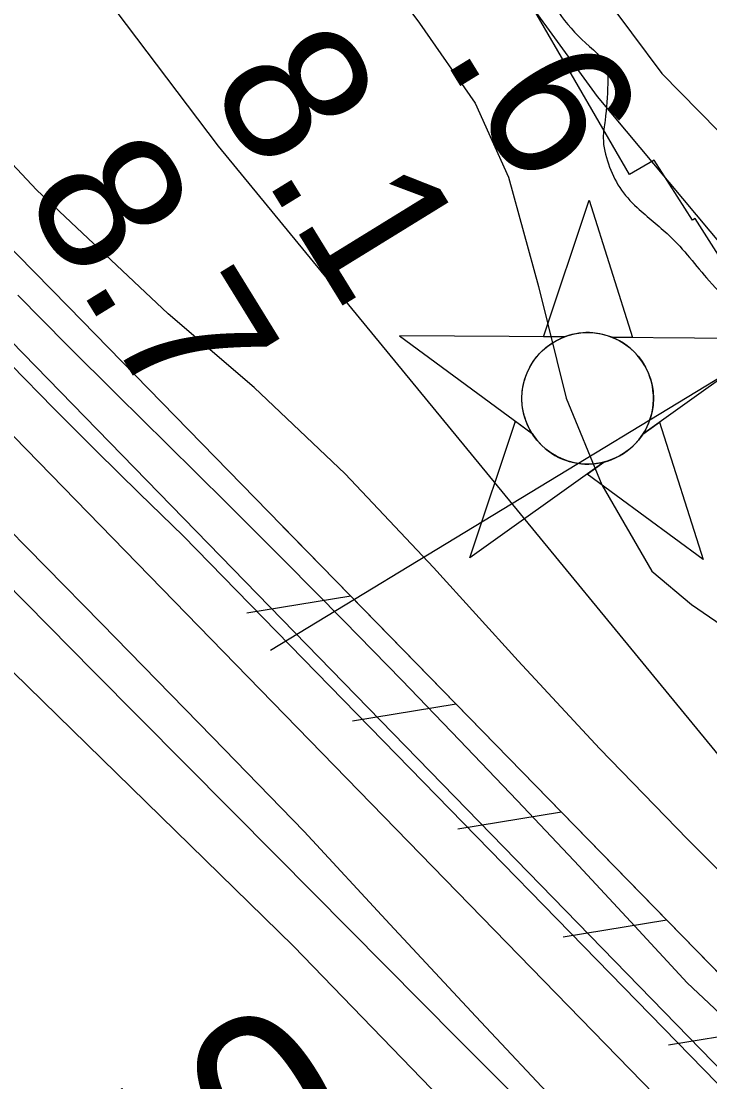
# Model space of a CAD drawing. Extents: x 3694830 to 3732949, y 415201 to 440970.
# Drawn here: x 3710071.4 to 3710391.1, y 437148.5 to 437641.3 of the extents above; entities that cross this region are included whole.
import ezdxf

# ---------------------------------------------------------------- set-up
doc = ezdxf.new("R2010")
doc.units = 0
for name, color, linetype in [('V-CHAN-NAID', 7, 'Continuous'), ('V-FLOD-BASE', 7, 'Continuous'), ('V-LEVE-TOET', 7, 'Continuous'), ('V-RAIL-TRAK', 7, 'Continuous'), ('V-RIVR-EDGE', 7, 'Continuous'), ('V-RIVR-RANG', 7, 'Continuous'), ('V-RIVR-RANG-IDEN', 7, 'Continuous'), ('V-RRAP-FSHR', 7, 'Continuous'), ('V-RRAP-RVMT', 7, 'Continuous'), ('V-SITE-VEGE', 7, 'Continuous'), ('V-SURV-LINE', 7, 'Continuous'), ('V-TOPO-DPTH', 7, 'Continuous'), ('V-TOPO-MINR', 7, 'Continuous'), ('V-TOPO-SHOR', 7, 'Continuous'), ('V-TOPO-WATR', 7, 'Continuous')]:
    doc.layers.add(name, color=color, linetype=linetype)

msp = doc.modelspace()

# ---------------------------------------------------------------- linework, layer by layer
at = {"layer": 'V-CHAN-NAID'}
for points in [[(3710323.57, 437494.57), (3710313.99, 437494.63), (3710335.11, 437558.12), (3710355.34, 437494.34), (3710345.75, 437494.41), (3710344.17, 437494.99), (3710342.08, 437495.61), (3710340.04, 437496.06), (3710338, 437496.37), (3710336.83, 437496.48), (3710335.3, 437496.56), (3710333.58, 437496.56), (3710332.21, 437496.49), (3710330.3, 437496.29), (3710328.94, 437496.07), (3710327.15, 437495.68), (3710325.62, 437495.27), (3710324.59, 437494.93)], [(3710323.57, 437494.57), (3710247.08, 437495.11), (3710308.65, 437449.71), (3710307.53, 437451.62), (3710306.72, 437453.25), (3710305.9, 437455.21), (3710305.2, 437457.27), (3710304.84, 437458.59), (3710304.48, 437460.22), (3710304.23, 437461.66), (3710304.04, 437463.26), (3710303.94, 437465), (3710303.92, 437466.58), (3710304.03, 437468.65), (3710304.21, 437470.27), (3710304.61, 437472.47), (3710305.09, 437474.4), (3710305.69, 437476.28), (3710306.35, 437477.96), (3710307.07, 437479.55), (3710307.89, 437481.08), (3710308.95, 437482.82), (3710309.98, 437484.29), (3710310.98, 437485.56), (3710311.98, 437486.71), (3710313.29, 437488.04), (3710314.34, 437489.01), (3710316.06, 437490.41), (3710317.27, 437491.28), (3710318.96, 437492.35), (3710320.69, 437493.29), (3710322.13, 437493.97)], [(3710345.75, 437494.41), (3710422.24, 437493.87), (3710360.04, 437449.34), (3710360.95, 437450.83), (3710361.93, 437452.68), (3710362.64, 437454.27), (3710363.38, 437456.22), (3710363.93, 437458.01), (3710364.32, 437459.64), (3710364.69, 437461.65), (3710364.87, 437463.23), (3710365, 437465.43), (3710364.96, 437467.49), (3710364.78, 437469.72), (3710364.51, 437471.47), (3710364.02, 437473.71), (3710363.38, 437475.85), (3710362.63, 437477.83), (3710361.98, 437479.27), (3710360.98, 437481.19), (3710359.91, 437482.91), (3710358.7, 437484.61), (3710357.44, 437486.15), (3710356.17, 437487.52), (3710354.53, 437489.05), (3710352.79, 437490.46), (3710351.11, 437491.64), (3710349.22, 437492.77), (3710347.75, 437493.53)], [(3710342.01, 437436.44), (3710279.8, 437391.92), (3710300.93, 437455.4), (3710308.65, 437449.71), (3710309.28, 437448.74), (3710310.67, 437446.89), (3710311.88, 437445.47), (3710313.34, 437443.97), (3710314.73, 437442.72), (3710316.19, 437441.56), (3710317.59, 437440.57), (3710319.27, 437439.54), (3710320.98, 437438.63), (3710322.77, 437437.82), (3710324.22, 437437.26), (3710325.85, 437436.73), (3710328.07, 437436.17), (3710329.6, 437435.88), (3710331.63, 437435.62), (3710333.17, 437435.52), (3710335.03, 437435.5), (3710336.72, 437435.57), (3710338.43, 437435.75), (3710340.33, 437436.06)], [(3710360.04, 437449.34), (3710367.83, 437454.92), (3710388.06, 437391.15), (3710334.21, 437430.86), (3710342.01, 437436.44), (3710343.67, 437436.91), (3710345.29, 437437.47), (3710347.44, 437438.39), (3710349.18, 437439.27), (3710351.04, 437440.39), (3710352.78, 437441.6), (3710354.33, 437442.84), (3710355.62, 437444.01), (3710357.01, 437445.43), (3710358.21, 437446.83), (3710359.33, 437448.3)]]:
    msp.add_lwpolyline(points, close=True, dxfattribs=at)
msp.add_circle((3710334.46, 437466.03), 30.54, dxfattribs=at)
at = {"layer": 'V-FLOD-BASE'}
msp.add_lwpolyline([(3710654.03, 436883.97), (3710558.25, 436981.02), (3710462.6, 437078.19), (3710146.58, 437402.17), (3710126.41, 437421.8), (3710106.38, 437441.58), (3710086.49, 437461.49), (3710066.75, 437481.54), (3710047.15, 437501.74), (3710027.69, 437522.08), (3710008.38, 437542.55), (3709989.21, 437563.16), (3709970.19, 437583.9), (3709951.31, 437604.78), (3709932.59, 437625.79), (3709925.07, 437634.7), (3709917.72, 437643.75)], dxfattribs=at)
at = {"layer": 'V-LEVE-TOET'}
for points in [[(3709842.8, 437652.82), (3709850.31, 437641.07), (3709858, 437629.43), (3709865.88, 437617.92), (3709873.93, 437606.53), (3709882.16, 437595.26), (3709890.56, 437584.12), (3709899.13, 437573.12), (3709918.3, 437552.7), (3709937.64, 437532.43), (3709957.13, 437512.31), (3709976.78, 437492.35), (3709996.58, 437472.54), (3710016.54, 437452.88), (3710036.65, 437433.39), (3710056.92, 437414.04), (3710108.67, 437361.4), (3710160.29, 437308.62), (3710202.87, 437264.86)], [(3710430.66, 437146.29), (3710418.37, 437158.54), (3710405.94, 437170.66), (3710393.36, 437182.62), (3710380.64, 437194.44), (3710354.47, 437222.88), (3710328.14, 437251.16), (3710301.64, 437279.28), (3710274.97, 437307.25), (3710248.14, 437335.05), (3710221.15, 437362.71), (3710193.99, 437390.2), (3710166.67, 437417.53), (3710139.19, 437444.7), (3710115.91, 437467.61), (3710092.79, 437490.68), (3710069.83, 437513.91)], [(3710202.87, 437264.86), (3710242.6, 437221.8), (3710282.52, 437178.9), (3710322.6, 437136.17), (3710362.86, 437093.6), (3710403.3, 437051.19), (3710443.9, 437008.95), (3710484.68, 436966.88), (3710525.63, 436924.97)]]:
    msp.add_lwpolyline(points, dxfattribs=at)
at = {"layer": 'V-RAIL-TRAK'}
msp.add_lwpolyline([(3710581.96, 436856.32), (3710526.69, 436913.02), (3710459.44, 436981.64), (3710397.92, 437044.05), (3710336.22, 437106.28), (3710274.35, 437168.33), (3710189.73, 437253.63), (3710105.2, 437339.02), (3710020.75, 437424.49), (3709936.39, 437510.04), (3709926.85, 437519.25), (3709917.46, 437528.6), (3709908.23, 437538.1), (3709899.14, 437547.75), (3709890.21, 437557.54), (3709881.44, 437567.48), (3709872.83, 437577.55), (3709864.38, 437587.76), (3709856.1, 437598.1), (3709847.98, 437608.57), (3709840.02, 437619.17), (3709832.25, 437629.9), (3709824.64, 437640.75), (3709817.2, 437651.72)], dxfattribs=at)
at = {"layer": 'V-RIVR-EDGE'}
msp.add_spline([(3709416.41, 438923.63), (3709424.2, 438904.77), (3709441.5, 438869.15), (3709450.77, 438855.78), (3709471.73, 438831.06), (3709491.09, 438809.18), (3709508.82, 438785.28), (3709539, 438725.35), (3709552.29, 438701.87), (3709586.93, 438647.6), (3709593.77, 438632.62), (3709609.48, 438608.32), (3709646.12, 438547.17), (3709660.21, 438520.04), (3709671.88, 438499.39), (3709677.92, 438486.03), (3709685.16, 438472.67), (3709701.68, 438446.34), (3709741.56, 438385.59), (3709764.53, 438355.61), (3709775.01, 438339.81), (3709795.15, 438309.43), (3709809.24, 438283.52), (3709836.62, 438236.95), (3709866.83, 438187.14), (3709888.98, 438151.9), (3709906.3, 438125.17), (3709922.82, 438100.46), (3709934.91, 438085.88), (3709970.78, 438036.86), (3709995.37, 438006.87), (3710014.73, 437984.99), (3710041.34, 437953.38), (3710062.31, 437929.47), (3710132.49, 437858.54), (3710157.5, 437830.57), (3710170.8, 437815.17), (3710191.37, 437793.69), (3710222.84, 437764.5), (3710249.05, 437736.13), (3710268.42, 437717.07), (3710289.78, 437688.72), (3710309.53, 437662.38), (3710331.69, 437632.81), (3710343.39, 437618.63), (3710343.77, 437612.16), (3710342.52, 437595.18), (3710341.69, 437587.09), (3710344.09, 437574.95), (3710349.32, 437564.02), (3710357.38, 437554.7), (3710372.31, 437541.72), (3710390.86, 437520.65), (3710416.28, 437497.14), (3710444.93, 437474.82), (3710461.87, 437456.59), (3710478.8, 437433.49), (3710492.11, 437422.14), (3710505.43, 437411.19), (3710519.55, 437396.6), (3710538.5, 437375.12), (3710572.38, 437340.66), (3710589.7, 437314.74), (3710598.97, 437299.35), (3710610.66, 437287.19), (3710630.42, 437265.71), (3710667.13, 437227.61), (3710694.96, 437201.26), (3710719.98, 437180.57), (3710742.58, 437162.32), (3710763.16, 437145.28), (3710783.34, 437129.87), (3710806.36, 437118.09), (3710826.96, 437107.52), (3710844.32, 437094.94), (3710865.3, 437076.69), (3710879.82, 437061.29), (3710892.72, 437046.7), (3710907.66, 437034.94), (3710922.99, 437022.37), (3710947.6, 436998.85), (3710956.48, 436993.17), (3710973.42, 436976.14), (3710992.78, 436956.28), (3711016.18, 436931.96), (3711039.57, 436905.62), (3711072.63, 436865.91), (3711081.48, 436850.93), (3711083.08, 436840.81), (3711081.43, 436829.9), (3711079.39, 436823.03), (3711079.38, 436817.37), (3711081.78, 436806.85), (3711087.82, 436797.53), (3711088.61, 436789.04), (3711091.81, 436776.5), (3711098.25, 436764.35), (3711106.73, 436757.05), (3711115.2, 436750.96), (3711118.01, 436742.87), (3711119.2, 436732.35), (3711119.18, 436721.43), (3711123.99, 436706.06), (3711132.05, 436695.93), (3711146.56, 436677.29), (3711154.62, 436665.54), (3711168.32, 436646.1), (3711177.97, 436623.03), (3711181.56, 436604.01), (3711185.97, 436588.23), (3711194.83, 436571.23), (3711219.42, 436540.84), (3711231.91, 436522.2), (3711251.26, 436500.73), (3711276.67, 436472.36), (3711302.06, 436440.35), (3711327.08, 436416.83), (3711345.23, 436400.61), (3711358.56, 436391.68), (3711362.6, 436391.67), (3711365.03, 436393.29), (3711367.06, 436395.71), (3711360.22, 436410.69), (3711348.95, 436433.76), (3711348.56, 436435.79), (3711350.19, 436441.04), (3711353.43, 436443.46), (3711360.71, 436445.86), (3711370.41, 436443.41), (3711379.69, 436435.71), (3711385.35, 436433.27), (3711393.03, 436433.25), (3711401.93, 436435.25), (3711411.23, 436435.63), (3711418.91, 436432.78), (3711433.43, 436419.4), (3711452.78, 436395.9), (3711476.58, 436370.77), (3711503.19, 436338.76), (3711528.99, 436307.56), (3711539.87, 436292.97), (3711550.76, 436278.79), (3711562.46, 436268.25), (3711578.58, 436248.8), (3711601.94, 436211.14), (3711619.66, 436179.96), (3711638.58, 436146.75), (3711647.84, 436129.34), (3711661.95, 436112.32), (3711680.1, 436094.49), (3711699.46, 436073.01), (3711711.15, 436058.83), (3711730.9, 436031.68), (3711750.26, 436012.63), (3711780.51, 435980.21), (3711801.87, 435951.85), (3711825.64, 435916.61), (3711836.91, 435896.36), (3711875.6, 435841.68), (3711900.17, 435803.2), (3711927.96, 435759.86), (3711955.74, 435708.04), (3711962.56, 435688.21), (3711968.59, 435674.44), (3711979.06, 435653.79), (3711993.17, 435638.39), (3712013.35, 435620.95), (3712024.24, 435612.03), (3712033.92, 435601.49), (3712046.42, 435584.88), (3712059.71, 435563.42), (3712069.37, 435546.41), (3712083.08, 435529.39), (3712097.18, 435509.95), (3712116.96, 435495.34), (3712130.69, 435486.82), (3712141.57, 435473.85), (3712168.59, 435442.65), (3712171.4, 435435.36), (3712183.09, 435419.56), (3712199.62, 435402.13), (3712223.83, 435380.64), (3712242.79, 435359.97), (3712257.3, 435340.93), (3712270.99, 435318.25), (3712283.08, 435302.45), (3712301.62, 435277.34), (3712346.38, 435227.49), (3712366.53, 435199.54), (3712381.44, 435177.66), (3712398.77, 435155.78), (3712416.91, 435132.29), (3712436.61, 435086.54), (3712455.54, 435054.15), (3712466.42, 435037.54), (3712489, 435011.61), (3712512.79, 434986.07), (3712546.27, 434954.04), (3712574.51, 434927.69), (3712607.17, 434886.36), (3712630.95, 434857.59), (3712637.81, 434850.3), (3712652.73, 434835.7), (3712657.97, 434827.2), (3712659.16, 434819.11), (3712661.57, 434812.23), (3712661.96, 434804.95), (3712668.82, 434797.65), (3712682.52, 434779.83), (3712700.66, 434757.14), (3712724.04, 434725.94), (3712742.58, 434702.85), (3712756.29, 434685.83), (3712784.54, 434665.54), (3712804.33, 434653.77), (3712827.35, 434641.58), (3712857.63, 434621.69), (3712868.51, 434609.13), (3712884.65, 434593.32), (3712899.98, 434579.53), (3712922.18, 434563.3), (3712941.55, 434547.08), (3712958.08, 434527.63), (3712978.25, 434505.74), (3712995.19, 434491.14), (3713016.17, 434471.68), (3713032.29, 434449.4), (3713043.36, 434433.46)], degree=3, dxfattribs=at)
at = {"layer": 'V-RIVR-RANG'}
msp.add_line((3710187.22, 437349.09), (3710905.14, 437785.2), dxfattribs=at)
at = {"layer": 'V-RRAP-FSHR'}
for p, q in [((3710224.51, 437374.09), (3710176.26, 437366.21)), ((3710273.43, 437323.92), (3710225.19, 437316.03)), ((3710322.35, 437273.74), (3710274.11, 437265.86)), ((3710371.28, 437223.57), (3710323.03, 437215.69)), ((3710420.2, 437173.4), (3710371.96, 437165.52))]:
    msp.add_line(p, q, dxfattribs=at)
for points in [[(3709222.11, 438921.31), (3709272, 438761.97), (3710162.94, 437583.18), (3712937.01, 434204)], [(3712443.22, 434779.88), (3712319.81, 434934.96), (3711922.2, 435425.51), (3711385.25, 436093.76), (3710908.91, 436677.15), (3710576.63, 437012.98), (3710093.39, 437508.55), (3709966.7, 437637.5)], [(3710224.51, 437374.09), (3710189.4, 437410.09)], [(3710273.43, 437323.92), (3710224.51, 437374.09)], [(3710322.35, 437273.74), (3710273.43, 437323.92)], [(3710420.2, 437173.4), (3710371.28, 437223.57), (3710322.35, 437273.74)]]:
    msp.add_lwpolyline(points, dxfattribs=at)
at = {"layer": 'V-RRAP-RVMT'}
for points in [[(3710365.34, 437576.69), (3710353.8, 437570.02), (3710275, 437706.48), (3710280.27, 437709.53), (3710253.38, 437756.14), (3710231.96, 437743.74), (3710219.76, 437764.86), (3710307.24, 437815.22), (3710293.77, 437838.61), (3710206.25, 437788.21), (3710202.43, 437794.77), (3710177.69, 437777.93), (3710101.88, 437889.47), (3710087.88, 437879.91)], [(3710685.19, 437263.3), (3710638.14, 437233.36), (3710569.53, 437341.12), (3710557.08, 437332.9), (3710488.73, 437440.29), (3710463.85, 437424.41), (3710384.35, 437549.57), (3710383.13, 437548.79), (3710365.34, 437576.69)]]:
    msp.add_lwpolyline(points, dxfattribs=at)
at = {"layer": 'V-SITE-VEGE'}
for p, q in [((3710217.81, 437692.42), (3710256.41, 437640.39)), ((3710256.41, 437640.39), (3710282.17, 437603.15)), ((3710078.53, 437562.93), (3710016.91, 437628.6)), ((3710282.17, 437603.15), (3710297.72, 437568.74)), ((3710297.72, 437568.74), (3710311.6, 437517.95)), ((3710139.72, 437505.27), (3710078.53, 437562.93)), ((3710311.6, 437517.95), (3710324.39, 437466.06)), ((3710179.64, 437471.05), (3710139.72, 437505.27)), ((3710221.78, 437431.04), (3710179.64, 437471.05)), ((3710324.39, 437466.06), (3710341.08, 437425.84)), ((3710262.86, 437387.39), (3710221.78, 437431.04)), ((3710341.08, 437425.84), (3710364.31, 437385.68)), ((3710302.12, 437344.08), (3710262.86, 437387.39)), ((3710364.31, 437385.68), (3710382.62, 437370.19)), ((3710382.62, 437370.19), (3710406.75, 437353.67)), ((3710339.91, 437303.3), (3710302.12, 437344.08)), ((3710380.97, 437261.1), (3710339.91, 437303.3)), ((3710413.6, 437228.29), (3710380.97, 437261.1))]:
    msp.add_line(p, q, dxfattribs=at)
at = {"layer": 'V-SURV-LINE'}
for points in [[(3709963.66, 437598.42), (3710901.66, 436634.73)], [(3710880.16, 436613.81), (3709942.16, 437577.51)]]:
    msp.add_lwpolyline(points, dxfattribs=at)
at = {"layer": 'V-TOPO-DPTH'}
msp.add_lwpolyline([(3709689.45, 438554.89), (3710212.51, 437827.22), (3710230.19, 437804.18), (3710326.73, 437673.89), (3710340.79, 437654.9), (3710354.85, 437635.91), (3710368.9, 437616.91), (3710961, 437013.87), (3710963.18, 437012.53), (3710965.31, 437011.13), (3710967.37, 437009.62), (3710969.38, 437008.04), (3710971.28, 437006.35), (3710973.09, 437004.56), (3710974.77, 437002.65), (3710976.35, 437000.65), (3710986.07, 436987.43), (3710987.17, 436985.92), (3710988.26, 436984.4), (3710989.34, 436982.87), (3710990.4, 436981.33), (3711267.98, 436575.93)], dxfattribs=at)
at = {"layer": 'V-TOPO-MINR'}
msp.add_lwpolyline([(3709688.89, 438489.16), (3710229.77, 437741.62), (3710236.5, 437734.87), (3710243.22, 437728.11), (3710249.93, 437721.34), (3710256.64, 437714.55), (3710263.17, 437707.62), (3710269.48, 437700.51), (3710275.47, 437693.12), (3710281.24, 437685.55), (3710319.1, 437633.46), (3710324.04, 437626.66), (3710328.97, 437619.86), (3710333.89, 437613.05), (3710338.8, 437606.23), (3710872.27, 436968.38)], dxfattribs=at)
at = {"layer": 'V-TOPO-SHOR'}
msp.add_lwpolyline([(3709985.29, 437419.14), (3710197.87, 437211.58), (3710490.33, 436908.87)], dxfattribs=at)
at = {"layer": 'V-TOPO-WATR'}
msp.add_lwpolyline([(3709689.45, 438554.89), (3710212.51, 437827.22), (3710230.19, 437804.18), (3710326.73, 437673.89), (3710340.79, 437654.9), (3710354.85, 437635.91), (3710368.9, 437616.91), (3710961, 437013.87), (3710963.18, 437012.53), (3710965.31, 437011.13), (3710967.37, 437009.62), (3710969.38, 437008.04), (3710971.28, 437006.35), (3710973.09, 437004.56), (3710974.77, 437002.65), (3710976.35, 437000.65), (3710986.07, 436987.43), (3710987.17, 436985.92), (3710988.26, 436984.4), (3710989.34, 436982.87), (3710990.4, 436981.33), (3711267.98, 436575.93)], dxfattribs=at)

# ---------------------------------------------------------------- texts
at = {"layer": 'V-RIVR-RANG'}
for s, p in [('7.6', (3710240.35, 437667.75)), ('8.1', (3710157.58, 437611.45)), ('8.7', (3710071.35, 437560.77))]:
    msp.add_text(s, height=67, rotation=301.6583, dxfattribs=at).set_placement(p)
at = {"layer": 'V-RIVR-RANG-IDEN'}
msp.add_text('U-010', height=83, rotation=31.1353, dxfattribs=at).set_placement((3709975.91, 436962.72))

doc.saveas('drawing.dxf')
